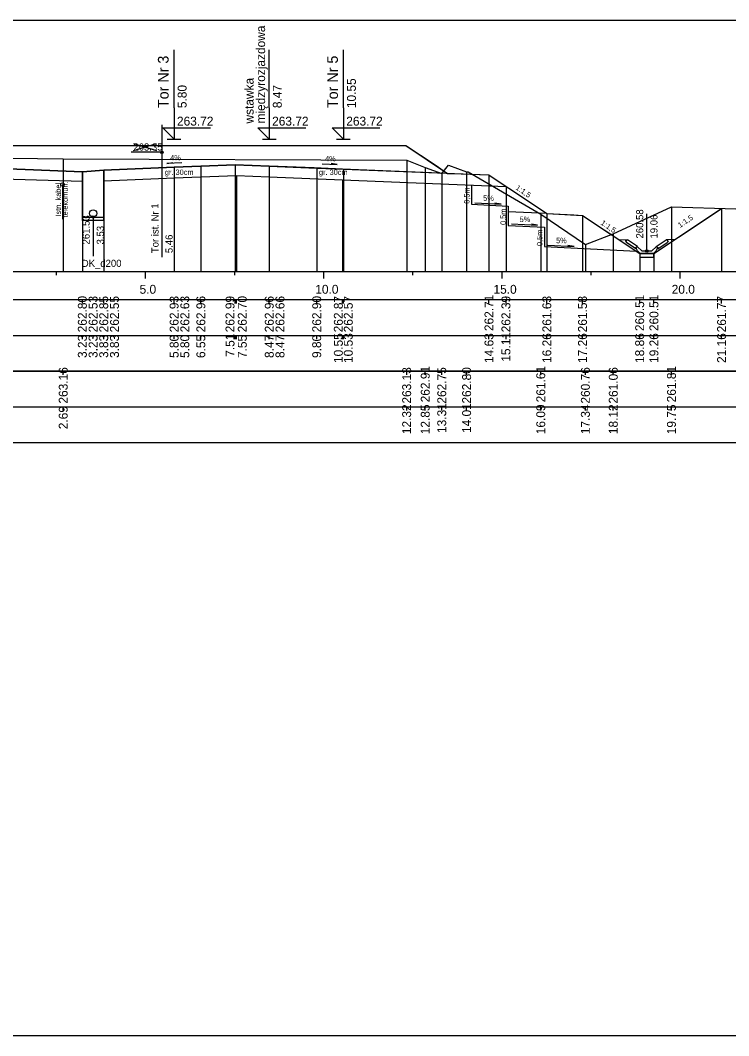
# Model space of a CAD drawing. Extents: x 6516023 to 6560129, y 5513077 to 5529206.
# Drawn here: x 6519959.7 to 6519979.57, y 5514551.66 to 5514580.16 of the extents above; entities that cross this region are included whole.
import ezdxf

# ---------------------------------------------------------------- set-up
doc = ezdxf.new("R2010")
doc.units = 0
for name, color, linetype in [('IR_default', 7, 'Continuous'), ('TOR_PRZEK_P-kable', 7, 'Continuous'), ('TOR_PRZEK_P-komponent', 7, 'Continuous'), ('TOR_PRZEK_P-odwodnienie', 7, 'Continuous'), ('TOR_PRZEK_P-opisy', 7, 'Continuous'), ('TOR_PRZEK_P-schodkowanie+wymiana', 7, 'Continuous'), ('TOR_PRZEK_P-tabelka istniejace', 7, 'Continuous'), ('TOR_PRZEK_P-tabelka projektowane', 7, 'Continuous'), ('TOR_PRZEK_P-teren istniejacy', 7, 'Continuous'), ('TOR_PRZEK_P-tory istniejace', 7, 'Continuous'), ('TOR_PRZEK_P-tory projektowane', 7, 'Continuous'), ('TOR_PRZEK_P-uklad odniesienia', 7, 'Continuous'), ('TOR_PRZEK_P-warstwa ochronna I', 7, 'Continuous'), ('TOR_PRZEK_P-warstwa ochronna II', 7, 'Continuous'), ('TOR_PS_T-skarpy projektowane', 7, 'Continuous'), ('TOR_RAMKI-ramka+tabelka 1', 7, 'Continuous')]:
    doc.layers.add(name, color=color, linetype=linetype)

msp = doc.modelspace()

# ---------------------------------------------------------------- linework, layer by layer
at = {"layer": 'IR_default'}
msp.add_lwpolyline([(6519959.107, 5514576.641), (6519959.963, 5514576.641), (6519961.7, 5514576.641), (6519962.263, 5514576.641), (6519963.119, 5514576.641), (6519965.763, 5514576.641), (6519966.069, 5514576.641), (6519967.013, 5514576.641), (6519969.657, 5514576.641), (6519970.513, 5514576.641), (6519971.333, 5514576.095), (6519971.683, 5514575.861), (6519971.807, 5514575.856), (6519972.848, 5514575.815), (6519973.248, 5514575.548), (6519973.405, 5514575.443), (6519974.208, 5514574.908), (6519974.471, 5514574.732), (6519975.227, 5514574.695), (6519975.471, 5514574.682), (6519976.684, 5514573.874), (6519977.076, 5514573.612), (6519977.378, 5514573.612), (6519977.476, 5514573.612), (6519977.918, 5514573.907), (6519978.061, 5514574.002), (6519978.265, 5514574.138), (6519979.374, 5514574.878)], dxfattribs=at)
at = {"layer": 'TOR_PRZEK_P-kable'}
msp.add_line((6519960.881, 5514575.548), (6519960.881, 5514574.574), dxfattribs=at)
msp.add_circle((6519960.881, 5514575.548), 0.05, dxfattribs=at)
at = {"layer": 'TOR_PRZEK_P-komponent'}
msp.add_lwpolyline([(6519951.963, 5514576.641), (6519955.463, 5514576.641), (6519956.463, 5514576.641), (6519959.963, 5514576.641), (6519962.263, 5514576.641), (6519965.763, 5514576.641), (6519967.013, 5514576.641), (6519970.513, 5514576.641), (6519971.683, 5514575.861), (6519968.742, 5514575.979), (6519967.947, 5514576.011), (6519966.683, 5514576.061), (6519965.723, 5514576.1), (6519964.763, 5514576.061), (6519964.013, 5514576.031), (6519962.038, 5514575.952), (6519961.438, 5514575.904), (6519958.213, 5514576.033), (6519957.463, 5514576.063), (6519956.018, 5514576.12), (6519954.463, 5514576.058), (6519953.713, 5514576.028), (6519950.873, 5514575.915), (6519950.873, 5514575.915)], close=True, dxfattribs=at)
at = {"layer": 'TOR_PRZEK_P-odwodnienie'}
for p, q in [((6519961.442, 5514574.536), (6519961.438, 5514575.904)), ((6519962.042, 5514574.538), (6519962.038, 5514575.952)), ((6519977.276, 5514573.682), (6519977.276, 5514574.726)), ((6519962.042, 5514574.617), (6519961.442, 5514574.617)), ((6519962.042, 5514574.537), (6519961.442, 5514574.537)), ((6519961.742, 5514574.637), (6519961.742, 5514573.535)), ((6519976.967, 5514573.742), (6519976.706, 5514573.916)), ((6519977.012, 5514573.808), (6519976.731, 5514573.995)), ((6519977.541, 5514573.808), (6519977.821, 5514573.995)), ((6519977.585, 5514573.742), (6519977.846, 5514573.916)), ((6519976.978, 5514573.758), (6519976.967, 5514573.742)), ((6519976.969, 5514573.777), (6519977.016, 5514573.801)), ((6519977.012, 5514573.808), (6519977.003, 5514573.796)), ((6519977.136, 5514573.682), (6519977.016, 5514573.801)), ((6519977.086, 5514573.612), (6519977.466, 5514573.612)), ((6519977.136, 5514573.682), (6519977.416, 5514573.682)), ((6519977.416, 5514573.682), (6519977.536, 5514573.801)), ((6519977.536, 5514573.801), (6519977.584, 5514573.777)), ((6519977.541, 5514573.808), (6519977.549, 5514573.796)), ((6519977.574, 5514573.758), (6519977.585, 5514573.742))]:
    msp.add_line(p, q, dxfattribs=at)
for points in [[(6519974.471, 5514574.732), (6519974.471, 5514574.733), (6519974.471, 5514574.732), (6519974.471, 5514574.732), (6519974.471, 5514574.732), (6519974.472, 5514574.732), (6519974.471, 5514574.732), (6519974.472, 5514574.733)], [(6519976.485, 5514574.007), (6519976.731, 5514573.995)], [(6519976.681, 5514573.968), (6519976.731, 5514573.995)], [(6519976.681, 5514573.968), (6519976.706, 5514573.916)], [(6519978.068, 5514574.007), (6519977.821, 5514573.995)], [(6519977.871, 5514573.968), (6519977.821, 5514573.995)], [(6519977.871, 5514573.968), (6519977.846, 5514573.916)], [(6519977.003, 5514573.796), (6519976.968, 5514573.777)], [(6519976.968, 5514573.777), (6519976.978, 5514573.758)], [(6519977.016, 5514573.682), (6519976.969, 5514573.777)], [(6519977.086, 5514573.612), (6519977.016, 5514573.682)], [(6519977.076, 5514573.612), (6519977.076, 5514573.613), (6519977.076, 5514573.612), (6519977.076, 5514573.612), (6519977.076, 5514573.612), (6519977.077, 5514573.612), (6519977.076, 5514573.612), (6519977.077, 5514573.613)], [(6519977.476, 5514573.612), (6519977.076, 5514573.612), (6519977.076, 5514573.512), (6519977.476, 5514573.512), (6519977.476, 5514573.612)], [(6519977.466, 5514573.612), (6519977.536, 5514573.682)], [(6519977.476, 5514573.612), (6519977.476, 5514573.613), (6519977.476, 5514573.612), (6519977.476, 5514573.612), (6519977.476, 5514573.612), (6519977.477, 5514573.612), (6519977.476, 5514573.612), (6519977.477, 5514573.613)], [(6519977.536, 5514573.682), (6519977.584, 5514573.777)], [(6519977.549, 5514573.796), (6519977.584, 5514573.777)], [(6519977.584, 5514573.777), (6519977.574, 5514573.758)]]:
    msp.add_lwpolyline(points, dxfattribs=at)
for centre, radius in [((6519961.742, 5514574.737), 0.1), ((6519961.742, 5514574.637), 0.03), ((6519977.276, 5514573.682), 0.035)]:
    msp.add_circle(centre, radius, dxfattribs=at)
at = {"layer": 'TOR_PRZEK_P-opisy'}
for points in [[(6519964.226, 5514576.16), (6519963.808, 5514576.141), (6519963.976, 5514576.169)], [(6519968.168, 5514576.129), (6519968.586, 5514576.11), (6519968.419, 5514576.138)]]:
    msp.add_lwpolyline(points, dxfattribs=at)
at = {"layer": 'TOR_PRZEK_P-schodkowanie+wymiana'}
for p, q in [((6519972.359, 5514575.534), (6519972.359, 5514574.991)), ((6519972.359, 5514574.991), (6519973.382, 5514574.94)), ((6519973.382, 5514574.94), (6519973.382, 5514574.397)), ((6519974.471, 5514574.732), (6519973.382, 5514574.782)), ((6519973.382, 5514574.397), (6519974.405, 5514574.346)), ((6519974.405, 5514574.346), (6519974.405, 5514573.803)), ((6519974.405, 5514573.803), (6519976.984, 5514573.674))]:
    msp.add_line(p, q, dxfattribs=at)
at = {"layer": 'TOR_PRZEK_P-tabelka istniejace'}
for p, q in [((6519960.902, 5514570.206), (6519960.902, 5514570.306)), ((6519970.538, 5514570.206), (6519970.538, 5514570.306)), ((6519971.059, 5514570.206), (6519971.059, 5514570.306)), ((6519971.522, 5514570.206), (6519971.522, 5514570.306)), ((6519972.22, 5514570.206), (6519972.22, 5514570.306)), ((6519974.3, 5514570.206), (6519974.3, 5514570.306)), ((6519975.552, 5514570.206), (6519975.552, 5514570.306)), ((6519976.335, 5514570.206), (6519976.335, 5514570.306)), ((6519977.967, 5514570.206), (6519977.967, 5514570.306)), ((6519907.163, 5514569.306), (6520000.963, 5514569.306)), ((6519960.902, 5514569.206), (6519960.902, 5514569.306)), ((6519970.538, 5514569.206), (6519970.538, 5514569.306)), ((6519971.059, 5514569.206), (6519971.059, 5514569.306)), ((6519971.522, 5514569.206), (6519971.522, 5514569.306)), ((6519972.22, 5514569.206), (6519972.22, 5514569.306)), ((6519974.3, 5514569.206), (6519974.3, 5514569.306)), ((6519975.552, 5514569.206), (6519975.552, 5514569.306)), ((6519976.335, 5514569.206), (6519976.335, 5514569.306)), ((6519977.967, 5514569.206), (6519977.967, 5514569.306))]:
    msp.add_line(p, q, dxfattribs=at)
for points in [[(6519960.902, 5514576.265), (6519960.902, 5514573.306), (6519960.902, 5514573.176), (6519960.902, 5514573.106)], [(6519970.538, 5514576.235), (6519970.538, 5514573.306), (6519970.538, 5514573.176), (6519970.538, 5514573.106)], [(6519971.059, 5514576.021), (6519971.059, 5514573.306), (6519971.059, 5514573.176), (6519971.059, 5514573.106)], [(6519972.22, 5514575.902), (6519972.22, 5514573.306), (6519972.22, 5514573.176), (6519972.22, 5514573.106)], [(6519971.522, 5514575.858), (6519971.522, 5514573.306), (6519971.522, 5514573.176), (6519971.522, 5514573.106)], [(6519977.967, 5514574.918), (6519977.967, 5514573.306), (6519977.967, 5514573.176), (6519977.967, 5514573.106)], [(6519974.3, 5514574.712), (6519974.3, 5514573.306), (6519974.3, 5514573.176), (6519974.3, 5514573.106)], [(6519976.335, 5514574.166), (6519976.335, 5514573.306), (6519976.335, 5514573.176), (6519976.335, 5514573.106)], [(6519975.552, 5514573.865), (6519975.552, 5514573.306), (6519975.552, 5514573.176), (6519975.552, 5514573.106)]]:
    msp.add_lwpolyline(points, dxfattribs=at)
msp.add_lwpolyline([(6519907.163, 5514570.306), (6519907.163, 5514568.306), (6520000.963, 5514568.306), (6520000.963, 5514570.306)], close=True, dxfattribs=at)
at = {"layer": 'TOR_PRZEK_P-tabelka projektowane'}
for p, q in [((6519961.438, 5514572.206), (6519961.438, 5514572.306)), ((6519961.439, 5514572.206), (6519961.439, 5514572.306)), ((6519962.038, 5514572.206), (6519962.038, 5514572.306)), ((6519962.039, 5514572.206), (6519962.039, 5514572.306)), ((6519964.013, 5514572.206), (6519964.013, 5514572.306)), ((6519964.013, 5514572.206), (6519964.013, 5514572.306)), ((6519964.763, 5514572.206), (6519964.763, 5514572.306)), ((6519965.723, 5514572.206), (6519965.723, 5514572.306)), ((6519965.768, 5514572.206), (6519965.768, 5514572.306)), ((6519966.683, 5514572.206), (6519966.683, 5514572.306)), ((6519966.683, 5514572.206), (6519966.683, 5514572.306)), ((6519968.014, 5514572.206), (6519968.014, 5514572.306)), ((6519968.742, 5514572.206), (6519968.742, 5514572.306)), ((6519968.763, 5514572.206), (6519968.763, 5514572.306)), ((6519972.848, 5514572.206), (6519972.848, 5514572.306)), ((6519973.326, 5514572.206), (6519973.326, 5514572.306)), ((6519974.471, 5514572.206), (6519974.471, 5514572.306)), ((6519975.471, 5514572.206), (6519975.471, 5514572.306)), ((6519977.076, 5514572.206), (6519977.076, 5514572.306)), ((6519977.476, 5514572.206), (6519977.476, 5514572.306)), ((6519979.374, 5514572.206), (6519979.374, 5514572.306)), ((6519907.163, 5514571.306), (6520000.963, 5514571.306)), ((6519961.438, 5514571.206), (6519961.438, 5514571.306)), ((6519961.439, 5514571.206), (6519961.439, 5514571.306)), ((6519962.038, 5514571.206), (6519962.038, 5514571.306)), ((6519962.039, 5514571.206), (6519962.039, 5514571.306)), ((6519964.013, 5514571.206), (6519964.013, 5514571.306)), ((6519964.013, 5514571.206), (6519964.013, 5514571.306)), ((6519964.763, 5514571.206), (6519964.763, 5514571.306)), ((6519965.723, 5514571.206), (6519965.723, 5514571.306)), ((6519965.768, 5514571.206), (6519965.768, 5514571.306)), ((6519966.683, 5514571.206), (6519966.683, 5514571.306)), ((6519966.683, 5514571.206), (6519966.683, 5514571.306)), ((6519968.014, 5514571.206), (6519968.014, 5514571.306)), ((6519968.742, 5514571.206), (6519968.742, 5514571.306)), ((6519968.763, 5514571.206), (6519968.763, 5514571.306)), ((6519972.848, 5514571.206), (6519972.848, 5514571.306)), ((6519973.326, 5514571.206), (6519973.326, 5514571.306)), ((6519974.471, 5514571.206), (6519974.471, 5514571.306)), ((6519975.471, 5514571.206), (6519975.471, 5514571.306)), ((6519977.076, 5514571.206), (6519977.076, 5514571.306)), ((6519977.476, 5514571.206), (6519977.476, 5514571.306)), ((6519979.374, 5514571.206), (6519979.374, 5514571.306))]:
    msp.add_line(p, q, dxfattribs=at)
for points in [[(6519961.438, 5514575.904), (6519961.438, 5514573.306), (6519961.438, 5514573.176), (6519961.438, 5514573.106)], [(6519962.038, 5514575.952), (6519962.038, 5514573.306), (6519962.038, 5514573.176), (6519962.038, 5514573.106)], [(6519964.013, 5514576.031), (6519964.013, 5514573.306), (6519964.013, 5514573.176), (6519964.013, 5514573.106)], [(6519964.763, 5514576.061), (6519964.763, 5514573.306), (6519964.763, 5514573.176), (6519964.763, 5514573.106)], [(6519965.723, 5514576.1), (6519965.723, 5514573.306), (6519965.723, 5514573.176), (6519965.723, 5514573.106)], [(6519966.683, 5514576.061), (6519966.683, 5514573.306), (6519966.683, 5514573.176), (6519966.683, 5514573.106)], [(6519968.014, 5514576.008), (6519968.014, 5514573.306), (6519968.014, 5514573.176), (6519968.014, 5514573.106)], [(6519968.763, 5514575.978), (6519968.763, 5514573.306), (6519968.763, 5514573.176), (6519968.763, 5514573.106)], [(6519961.439, 5514575.64), (6519961.439, 5514573.306), (6519961.439, 5514573.176), (6519961.439, 5514573.106)], [(6519962.039, 5514575.652), (6519962.039, 5514573.306), (6519962.039, 5514573.176), (6519962.039, 5514573.106)], [(6519964.013, 5514575.731), (6519964.013, 5514573.306), (6519964.013, 5514573.176), (6519964.013, 5514573.106)], [(6519965.768, 5514575.802), (6519965.768, 5514573.306), (6519965.768, 5514573.176), (6519965.768, 5514573.106)], [(6519966.683, 5514575.764), (6519966.683, 5514573.306), (6519966.683, 5514573.176), (6519966.683, 5514573.106)], [(6519968.742, 5514575.679), (6519968.742, 5514573.306), (6519968.742, 5514573.176), (6519968.742, 5514573.106)], [(6519972.848, 5514575.815), (6519972.848, 5514573.306), (6519972.848, 5514573.176), (6519972.848, 5514573.106)], [(6519973.326, 5514575.496), (6519973.326, 5514573.306), (6519973.326, 5514573.176), (6519973.326, 5514573.106)], [(6519974.471, 5514574.732), (6519974.471, 5514573.306), (6519974.471, 5514573.176), (6519974.471, 5514573.106)], [(6519979.374, 5514574.878), (6519979.374, 5514573.306), (6519979.374, 5514573.176), (6519979.374, 5514573.106)], [(6519975.471, 5514574.682), (6519975.471, 5514573.306), (6519975.471, 5514573.176), (6519975.471, 5514573.106)], [(6519977.076, 5514573.612), (6519977.076, 5514573.306), (6519977.076, 5514573.176), (6519977.076, 5514573.106)], [(6519977.476, 5514573.612), (6519977.476, 5514573.306), (6519977.476, 5514573.176), (6519977.476, 5514573.106)]]:
    msp.add_lwpolyline(points, dxfattribs=at)
msp.add_lwpolyline([(6519907.163, 5514572.306), (6519907.163, 5514570.306), (6520000.963, 5514570.306), (6520000.963, 5514572.306)], close=True, dxfattribs=at)
at = {"layer": 'TOR_PRZEK_P-teren istniejacy'}
msp.add_lwpolyline([(6519938.808, 5514575.405), (6519943.722, 5514575.32), (6519947.695, 5514574.954), (6519948.03, 5514574.946), (6519950.097, 5514576.014), (6519950.275, 5514575.907), (6519951.61, 5514575.619), (6519952.109, 5514575.908), (6519952.972, 5514576.369), (6519960.902, 5514576.265), (6519970.538, 5514576.235), (6519971.059, 5514576.021), (6519971.522, 5514575.858), (6519971.713, 5514576.089), (6519972.22, 5514575.902), (6519972.259, 5514575.899), (6519974.3, 5514574.712), (6519975.552, 5514573.865), (6519976.335, 5514574.166), (6519977.967, 5514574.918), (6519979.772, 5514574.866)], dxfattribs=at)
at = {"layer": 'TOR_PRZEK_P-tory istniejace'}
for p, q in [((6519963.67, 5514577.226), (6519963.67, 5514573.506)), ((6519963.67, 5514576.451), (6519962.804, 5514576.451)), ((6519962.87, 5514576.498), (6519963.522, 5514576.701)), ((6519962.87, 5514576.701), (6519963.522, 5514576.498))]:
    msp.add_line(p, q, dxfattribs=at)
msp.add_circle((6519963.67, 5514576.451), 0.035, dxfattribs=at)
at = {"layer": 'TOR_PRZEK_P-tory projektowane'}
for p, q in [((6519964.013, 5514577.699), (6519964.013, 5514579.331)), ((6519966.683, 5514577.699), (6519966.683, 5514579.331)), ((6519968.763, 5514577.699), (6519968.763, 5514579.331)), ((6519964.013, 5514577.699), (6519964.013, 5514576.821)), ((6519966.683, 5514577.699), (6519966.683, 5514576.821)), ((6519968.763, 5514577.699), (6519968.763, 5514576.821)), ((6519964.013, 5514576.821), (6519963.694, 5514577.141)), ((6519963.694, 5514577.141), (6519965.038, 5514577.141)), ((6519966.683, 5514576.821), (6519966.364, 5514577.141)), ((6519966.364, 5514577.141), (6519967.708, 5514577.141)), ((6519968.763, 5514576.821), (6519968.444, 5514577.14)), ((6519968.444, 5514577.14), (6519969.788, 5514577.14)), ((6519963.821, 5514576.821), (6519964.205, 5514576.821)), ((6519966.491, 5514576.821), (6519966.875, 5514576.821)), ((6519968.571, 5514576.821), (6519968.955, 5514576.821))]:
    msp.add_line(p, q, dxfattribs=at)
at = {"layer": 'TOR_PRZEK_P-uklad odniesienia'}
for p, q in [((6519910.963, 5514573.106), (6520000.963, 5514573.106)), ((6519960.713, 5514573.006), (6519960.713, 5514573.106)), ((6519963.213, 5514572.906), (6519963.213, 5514573.106)), ((6519965.713, 5514573.006), (6519965.713, 5514573.106)), ((6519968.213, 5514572.906), (6519968.213, 5514573.106)), ((6519970.713, 5514573.006), (6519970.713, 5514573.106)), ((6519973.213, 5514572.906), (6519973.213, 5514573.106)), ((6519975.713, 5514573.006), (6519975.713, 5514573.106)), ((6519978.213, 5514572.906), (6519978.213, 5514573.106))]:
    msp.add_line(p, q, dxfattribs=at)
at = {"layer": 'TOR_PRZEK_P-warstwa ochronna I'}
for points in [[(6519949.061, 5514575.542), (6519953.713, 5514575.728), (6519956.018, 5514575.82), (6519958.213, 5514575.733), (6519961.439, 5514575.64)], [(6519962.039, 5514575.652), (6519964.013, 5514575.731), (6519965.768, 5514575.802), (6519966.683, 5514575.764), (6519968.742, 5514575.679), (6519973.326, 5514575.496)]]:
    msp.add_lwpolyline(points, dxfattribs=at)
at = {"layer": 'TOR_PRZEK_P-warstwa ochronna II'}
msp.add_lwpolyline([(6519958.213, 5514576.033), (6519961.438, 5514575.904), (6519962.038, 5514575.952), (6519964.013, 5514576.031), (6519964.763, 5514576.061), (6519965.723, 5514576.1), (6519966.683, 5514576.061), (6519968.014, 5514576.008), (6519968.763, 5514575.978), (6519972.848, 5514575.815), (6519974.471, 5514574.732), (6519975.471, 5514574.682), (6519977.076, 5514573.612), (6519977.476, 5514573.612), (6519979.374, 5514574.878)], dxfattribs=at)
at = {"layer": 'TOR_PS_T-skarpy projektowane'}
for points in [[(6519972.452, 5514575.036), (6519973.187, 5514574.996), (6519973.014, 5514575.027)], [(6519973.475, 5514574.442), (6519974.21, 5514574.402), (6519974.037, 5514574.433)], [(6519974.498, 5514573.847), (6519975.233, 5514573.808), (6519975.06, 5514573.839)]]:
    msp.add_lwpolyline(points, dxfattribs=at)
at = {"layer": 'TOR_RAMKI-ramka+tabelka 1'}
msp.add_lwpolyline([(6519904.513, 5514580.156), (6520152.013, 5514580.156), (6520152.013, 5514551.656), (6519904.513, 5514551.656)], close=True, dxfattribs=at)

# ---------------------------------------------------------------- texts
at = {"layer": 'TOR_PRZEK_P-kable'}
for s, height, p in [('telekomun.', 0.15, (6519961.031, 5514574.622)), ('Istn. kabel', 0.14999, (6519960.837, 5514574.65))]:
    msp.add_text(s, height=height, rotation=90.0511, dxfattribs=at).set_placement(p)
at = {"layer": 'TOR_PRZEK_P-odwodnienie'}
for s, rotation, p in [('260.58', 90, (6519977.176, 5514574.032)), ('261.53', 90, (6519961.642, 5514573.865)), ('19.06', 90, (6519977.576, 5514574.032)), ('3.53', 90, (6519962.042, 5514573.865)), ('DK_d200', 360, (6519961.422, 5514573.235))]:
    msp.add_text(s, height=0.2, rotation=rotation, dxfattribs=at).set_placement(p)
at = {"layer": 'TOR_PRZEK_P-opisy'}
for s, rotation, p in [('4%', 0.1515, (6519963.903, 5514576.225)), ('4%', 359.8485, (6519968.248, 5514576.195)), ('1:1,5', 325.9299, (6519973.58, 5514575.423)), ('1:1,5', 325.9299, (6519975.967, 5514574.436)), ('1:1,5', 34.0701, (6519978.209, 5514574.325))]:
    msp.add_text(s, height=0.15, rotation=rotation, dxfattribs=at).set_placement(p)
at = {"layer": 'TOR_PRZEK_P-schodkowanie+wymiana'}
for p in [(6519972.301, 5514575.007), (6519973.324, 5514574.413), (6519974.346, 5514573.819)]:
    msp.add_text('0,5m', height=0.1545, rotation=90, dxfattribs=at).set_placement(p)
at = {"layer": 'TOR_PRZEK_P-tabelka istniejace'}
for s, p in [('263.16', (6519961.027, 5514569.398)), ('263.13', (6519970.663, 5514569.398)), ('262.91', (6519971.184, 5514569.433)), ('262.75', (6519971.647, 5514569.397)), ('262.80', (6519972.345, 5514569.398)), ('261.61', (6519974.425, 5514569.433)), ('260.76', (6519975.677, 5514569.398)), ('261.06', (6519976.46, 5514569.398)), ('261.81', (6519978.092, 5514569.433)), ('2.69', (6519961.027, 5514568.678)), ('12.32', (6519970.663, 5514568.54)), ('12.85', (6519971.184, 5514568.537)), ('13.31', (6519971.647, 5514568.573)), ('14.01', (6519972.345, 5514568.573)), ('16.09', (6519974.425, 5514568.538)), ('17.34', (6519975.677, 5514568.539)), ('18.12', (6519976.46, 5514568.54)), ('19.75', (6519978.092, 5514568.537))]:
    msp.add_text(s, height=0.25, rotation=90, dxfattribs=at).set_placement(p)
at = {"layer": 'TOR_PRZEK_P-tabelka projektowane'}
for s, p in [('262.80', (6519961.563, 5514571.398)), ('262.53', (6519961.864, 5514571.398)), ('262.85', (6519962.163, 5514571.397)), ('262.55', (6519962.464, 5514571.397)), ('262.93', (6519964.138, 5514571.398)), ('262.63', (6519964.438, 5514571.398)), ('262.96', (6519964.888, 5514571.398)), ('262.99', (6519965.706, 5514571.398)), ('262.70', (6519966.051, 5514571.398)), ('262.96', (6519966.808, 5514571.398)), ('262.66', (6519967.108, 5514571.398)), ('262.90', (6519968.139, 5514571.398)), ('262.87', (6519968.746, 5514571.398)), ('262.57', (6519969.025, 5514571.398)), ('262.71', (6519972.973, 5514571.433)), ('262.39', (6519973.448, 5514571.398)), ('261.63', (6519974.596, 5514571.398)), ('261.58', (6519975.596, 5514571.398)), ('260.51', (6519977.201, 5514571.433)), ('260.51', (6519977.601, 5514571.433)), ('261.77', (6519979.499, 5514571.398)), ('3.23', (6519961.563, 5514570.678)), ('3.23', (6519961.864, 5514570.678)), ('3.83', (6519962.163, 5514570.678)), ('3.83', (6519962.464, 5514570.678)), ('5.80', (6519964.138, 5514570.678)), ('5.80', (6519964.438, 5514570.678)), ('6.55', (6519964.888, 5514570.677)), ('7.51', (6519965.706, 5514570.712)), ('7.55', (6519966.051, 5514570.677)), ('8.47', (6519966.808, 5514570.678)), ('8.47', (6519967.108, 5514570.678)), ('9.80', (6519968.139, 5514570.678)), ('10.55', (6519968.746, 5514570.537)), ('10.53', (6519969.025, 5514570.538)), ('14.63', (6519972.973, 5514570.538)), ('15.11', (6519973.448, 5514570.573)), ('16.26', (6519974.596, 5514570.538)), ('17.26', (6519975.596, 5514570.538)), ('18.86', (6519977.201, 5514570.538)), ('19.26', (6519977.601, 5514570.538)), ('21.16', (6519979.499, 5514570.538))]:
    msp.add_text(s, height=0.25, rotation=90, dxfattribs=at).set_placement(p)
at = {"layer": 'TOR_PRZEK_P-tory istniejace'}
msp.add_text('263.35', height=0.2, dxfattribs=at).set_placement((6519962.87, 5514576.501))
for s, rotation, p in [('Tor ist. Nr 1', 90.0511, (6519963.576, 5514573.621)), ('5.46', 90, (6519963.97, 5514573.621))]:
    msp.add_text(s, height=0.2, rotation=rotation, dxfattribs=at).set_placement(p)
at = {"layer": 'TOR_PRZEK_P-tory projektowane'}
for s, height, p in [('międzyrozjazdowa', 0.25, (6519966.566, 5514577.259)), ('Tor Nr 3', 0.3, (6519963.858, 5514577.693)), ('Tor Nr 5', 0.3, (6519968.608, 5514577.693)), ('wstawka', 0.25, (6519966.243, 5514577.259)), ('10.55', 0.25, (6519969.113, 5514577.691)), ('5.80', 0.25, (6519964.363, 5514577.691)), ('8.47', 0.25, (6519967.033, 5514577.691))]:
    msp.add_text(s, height=height, rotation=90, dxfattribs=at).set_placement(p)
for p in [(6519964.093, 5514577.201), (6519966.763, 5514577.201), (6519968.843, 5514577.201)]:
    msp.add_text('263.72', height=0.25, dxfattribs=at).set_placement(p)
at = {"layer": 'TOR_PRZEK_P-uklad odniesienia'}
for s, p in [('5.0', (6519963.044, 5514572.481)), ('10.0', (6519967.974, 5514572.481)), ('15.0', (6519972.974, 5514572.481)), ('20.0', (6519977.974, 5514572.481))]:
    msp.add_text(s, height=0.25, dxfattribs=at).set_placement(p)
at = {"layer": 'TOR_PRZEK_P-warstwa ochronna I'}
for p in [(6519963.754, 5514575.817), (6519968.076, 5514575.817)]:
    msp.add_text('gr. 30cm', height=0.15, dxfattribs=at).set_placement(p)
at = {"layer": 'TOR_PS_T-skarpy projektowane'}
for p in [(6519972.684, 5514575.087), (6519973.707, 5514574.493), (6519974.73, 5514573.899)]:
    msp.add_text('5%', height=0.1545, dxfattribs=at).set_placement(p)

doc.saveas('drawing.dxf')
